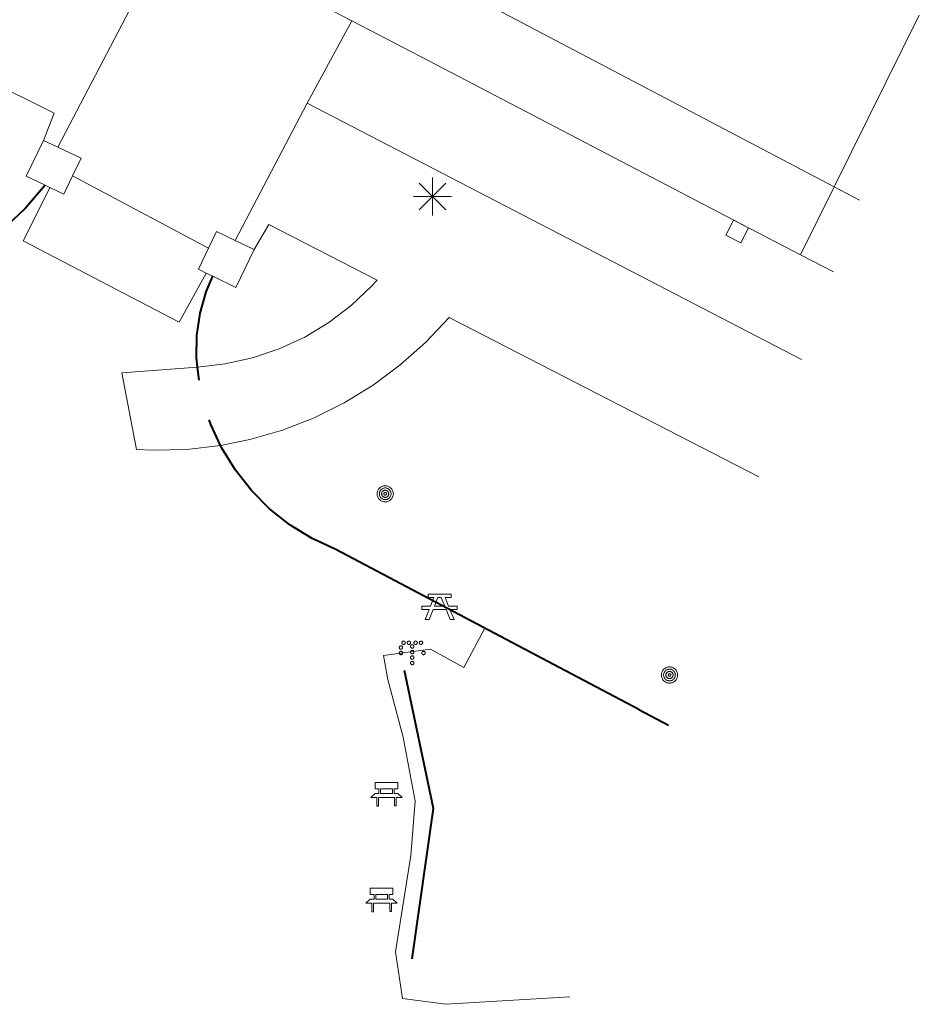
# Model space of a CAD drawing. Header units: metres. Extents: x 135779 to 137489, y 452643 to 455118.
# Tile 437 of 489: x 137357 to 137381, y 454448 to 454474. Entities that reach past the tile are written whole.
import ezdxf

# ---------------------------------------------------------------- set-up
doc = ezdxf.new("R2010")
doc.units = ezdxf.units.M
doc.linetypes.add('DGN_Style_3', pattern=[78.572352, 56.123108, -22.449243])
doc.linetypes.add('DGN_Style_4', pattern=[89.853097, 44.898487, -22.449243, 0.056123, -22.449243])
for name, color, linetype, lineweight in [('KTop_BTD_Groenvoorziening', 62, 'Continuous', 13), ('KTop_PAL_Lichtmast', 40, 'Continuous', 13), ('KTop_PUT_Kolk', 15, 'Continuous', 13), ('KTop_SHD_Hek (l)', 15, 'DGN_Style_4', 40), ('KTop_SHD_Muur', 15, 'Continuous', 13), ('KTop_STM_Bank', 40, 'Continuous', 13), ('KTop_STM_Fontein', 40, 'Continuous', 13), ('KTop_STM_Picknicktafel', 40, 'Continuous', 13), ('KTop_VGO_Boom', 92, 'Continuous', 13), ('KTop_VGO_Haag (l)', 92, 'DGN_Style_3', 40), ('KTop_WGD_Parkeervlak', 251, 'Continuous', 13), ('KTop_WGD_Rijbaan_Lokale weg', 251, 'Continuous', 13), ('KTop_WGD_Rijbaan_Lokale weg_fietsstrook', 40, 'Continuous', 13), ('KTop_WGD_Rijbaan_Lokale weg_toerit', 251, 'Continuous', 13), ('KTop_WGD_Rijbaan_Lokale weg_verkeersdrempel', 40, 'Continuous', 13), ('KTop_WGD_Voetpad', 251, 'Continuous', 13)]:
    doc.layers.add(name, color=color, linetype=linetype, lineweight=lineweight)

# ---------------------------------------------------------------- blocks, each defined once
blk = doc.blocks.new('PAL_Lichtmast')
at = {"layer": 'KTop_PAL_Lichtmast'}
for p, q in [((-0.354, -0.354), (0.354, 0.354)), ((0.354, -0.354), (-0.354, 0.354)), ((0, -0.5), (0, 0.5)), ((-0.5, 0), (0.5, 0))]:
    blk.add_line(p, q, dxfattribs=at)
blk = doc.blocks.new('PUT_Kolk')
at = {"layer": 'KTop_PUT_Kolk', "flags": 128}
blk.add_lwpolyline([(0.225, -0.225), (0.225, 0.225), (-0.225, 0.225), (-0.225, -0.225), (0.225, -0.225)], dxfattribs=at)
blk = doc.blocks.new('STM_Picknicktafel')
at = {"layer": 'KTop_STM_Picknicktafel'}
for p, q in [((-0.303, 0.248), (-0.303, 0.335)), ((-0.303, 0.335), (0, 0.335)), ((0, 0.335), (0.303, 0.335)), ((0.303, 0.335), (0.303, 0.248)), ((-0.468, -0.069), (-0.468, 0.018)), ((-0.468, 0.018), (-0.241, 0.018)), ((-0.148, 0.248), (-0.303, 0.248)), ((-0.241, 0.018), (-0.148, 0.248)), ((-0.137, 0.018), (-0.044, 0.248)), ((0.137, 0.018), (-0.137, 0.018)), ((-0.044, 0.248), (0.044, 0.248)), ((0.044, 0.248), (0.137, 0.018)), ((0.303, 0.248), (0.148, 0.248)), ((0.148, 0.248), (0.241, 0.018)), ((0.241, 0.018), (0.468, 0.018)), ((0.468, 0.018), (0.468, -0.069)), ((-0.276, -0.069), (-0.468, -0.069)), ((-0.384, -0.335), (-0.276, -0.069)), ((-0.172, -0.069), (-0.279, -0.335)), ((0.172, -0.069), (-0.172, -0.069)), ((0.279, -0.335), (0.172, -0.069)), ((0.468, -0.069), (0.276, -0.069)), ((0.276, -0.069), (0.384, -0.335)), ((-0.279, -0.335), (-0.384, -0.335)), ((0.384, -0.335), (0.279, -0.335))]:
    blk.add_line(p, q, dxfattribs=at)
blk = doc.blocks.new('STM_Fontein')
at = {"layer": 'KTop_STM_Fontein'}
for p, q in [((-0.274, 0.303), (-0.275, 0.298)), ((-0.275, 0.298), (-0.275, 0.293)), ((-0.275, 0.293), (-0.275, 0.289)), ((-0.275, 0.289), (-0.274, 0.284)), ((-0.273, 0.307), (-0.274, 0.303)), ((-0.274, 0.284), (-0.273, 0.28)), ((-0.271, 0.312), (-0.273, 0.307)), ((-0.273, 0.28), (-0.271, 0.275)), ((-0.269, 0.316), (-0.271, 0.312)), ((-0.271, 0.275), (-0.269, 0.271)), ((-0.267, 0.32), (-0.269, 0.316)), ((-0.269, 0.271), (-0.267, 0.267)), ((-0.264, 0.324), (-0.267, 0.32)), ((-0.267, 0.267), (-0.264, 0.263)), ((-0.26, 0.327), (-0.264, 0.324)), ((-0.264, 0.263), (-0.26, 0.26)), ((-0.257, 0.33), (-0.26, 0.327)), ((-0.253, 0.333), (-0.257, 0.33)), ((-0.249, 0.335), (-0.253, 0.333)), ((-0.244, 0.336), (-0.249, 0.335)), ((-0.24, 0.338), (-0.244, 0.336)), ((-0.235, 0.338), (-0.24, 0.338)), ((-0.23, 0.339), (-0.235, 0.338)), ((-0.225, 0.338), (-0.23, 0.339)), ((-0.221, 0.338), (-0.225, 0.338)), ((-0.216, 0.336), (-0.221, 0.338)), ((-0.212, 0.335), (-0.216, 0.336)), ((-0.208, 0.333), (-0.212, 0.335)), ((-0.204, 0.33), (-0.208, 0.333)), ((-0.2, 0.327), (-0.204, 0.33)), ((-0.197, 0.324), (-0.2, 0.327)), ((-0.2, 0.26), (-0.197, 0.263)), ((-0.194, 0.32), (-0.197, 0.324)), ((-0.197, 0.263), (-0.194, 0.267)), ((-0.191, 0.316), (-0.194, 0.32)), ((-0.194, 0.267), (-0.191, 0.271)), ((-0.189, 0.312), (-0.191, 0.316)), ((-0.191, 0.271), (-0.189, 0.275)), ((-0.187, 0.307), (-0.189, 0.312)), ((-0.189, 0.275), (-0.187, 0.28)), ((-0.186, 0.303), (-0.187, 0.307)), ((-0.187, 0.28), (-0.186, 0.284)), ((-0.185, 0.298), (-0.186, 0.303)), ((-0.186, 0.284), (-0.185, 0.289)), ((-0.185, 0.293), (-0.185, 0.298)), ((-0.185, 0.289), (-0.185, 0.293)), ((-0.132, 0.297), (-0.133, 0.292)), ((-0.133, 0.292), (-0.132, 0.288)), ((-0.131, 0.306), (-0.132, 0.302)), ((-0.132, 0.302), (-0.132, 0.297)), ((-0.132, 0.288), (-0.132, 0.283)), ((-0.132, 0.283), (-0.131, 0.278)), ((-0.129, 0.311), (-0.131, 0.306)), ((-0.131, 0.278), (-0.129, 0.274)), ((-0.127, 0.315), (-0.129, 0.311)), ((-0.129, 0.274), (-0.127, 0.27)), ((-0.124, 0.319), (-0.127, 0.315)), ((-0.127, 0.27), (-0.124, 0.266)), ((-0.121, 0.323), (-0.124, 0.319)), ((-0.124, 0.266), (-0.121, 0.262)), ((-0.118, 0.326), (-0.121, 0.323)), ((-0.121, 0.262), (-0.118, 0.259)), ((-0.114, 0.329), (-0.118, 0.326)), ((-0.11, 0.331), (-0.114, 0.329)), ((-0.106, 0.333), (-0.11, 0.331)), ((-0.102, 0.335), (-0.106, 0.333)), ((-0.097, 0.336), (-0.102, 0.335)), ((-0.092, 0.337), (-0.097, 0.336)), ((-0.088, 0.337), (-0.092, 0.337)), ((-0.083, 0.337), (-0.088, 0.337)), ((-0.078, 0.336), (-0.083, 0.337)), ((-0.074, 0.335), (-0.078, 0.336)), ((-0.069, 0.333), (-0.074, 0.335)), ((-0.065, 0.331), (-0.069, 0.333)), ((-0.061, 0.329), (-0.065, 0.331)), ((-0.057, 0.326), (-0.061, 0.329)), ((-0.054, 0.323), (-0.057, 0.326)), ((-0.057, 0.259), (-0.054, 0.262)), ((-0.051, 0.319), (-0.054, 0.323)), ((-0.054, 0.262), (-0.051, 0.266)), ((-0.049, 0.315), (-0.051, 0.319)), ((-0.051, 0.266), (-0.049, 0.27)), ((-0.046, 0.311), (-0.049, 0.315)), ((-0.049, 0.27), (-0.046, 0.274)), ((-0.045, 0.306), (-0.046, 0.311)), ((-0.046, 0.274), (-0.045, 0.278)), ((-0.044, 0.302), (-0.045, 0.306)), ((-0.045, 0.278), (-0.044, 0.283)), ((-0.043, 0.297), (-0.044, 0.302)), ((-0.044, 0.283), (-0.043, 0.288)), ((-0.042, 0.292), (-0.043, 0.297)), ((-0.043, 0.288), (-0.042, 0.292)), ((0.046, 0.302), (0.045, 0.297)), ((0.045, 0.297), (0.045, 0.292)), ((0.045, 0.292), (0.045, 0.288)), ((0.045, 0.288), (0.046, 0.283)), ((0.047, 0.306), (0.046, 0.302)), ((0.046, 0.283), (0.047, 0.278)), ((0.048, 0.311), (0.047, 0.306)), ((0.047, 0.278), (0.048, 0.274)), ((0.051, 0.315), (0.048, 0.311)), ((0.048, 0.274), (0.051, 0.27)), ((0.053, 0.319), (0.051, 0.315)), ((0.051, 0.27), (0.053, 0.266)), ((0.056, 0.323), (0.053, 0.319)), ((0.053, 0.266), (0.056, 0.262)), ((0.059, 0.326), (0.056, 0.323)), ((0.056, 0.262), (0.059, 0.259)), ((0.063, 0.329), (0.059, 0.326)), ((0.067, 0.331), (0.063, 0.329)), ((0.071, 0.333), (0.067, 0.331)), ((0.076, 0.335), (0.071, 0.333)), ((0.08, 0.336), (0.076, 0.335)), ((0.085, 0.337), (0.08, 0.336)), ((0.09, 0.337), (0.085, 0.337)), ((0.094, 0.337), (0.09, 0.337)), ((0.099, 0.336), (0.094, 0.337)), ((0.104, 0.335), (0.099, 0.336)), ((0.108, 0.333), (0.104, 0.335)), ((0.112, 0.331), (0.108, 0.333)), ((0.116, 0.329), (0.112, 0.331)), ((0.12, 0.326), (0.116, 0.329)), ((0.123, 0.323), (0.12, 0.326)), ((0.12, 0.259), (0.123, 0.262)), ((0.126, 0.319), (0.123, 0.323)), ((0.123, 0.262), (0.126, 0.266)), ((0.129, 0.315), (0.126, 0.319)), ((0.126, 0.266), (0.129, 0.27)), ((0.131, 0.311), (0.129, 0.315)), ((0.129, 0.27), (0.131, 0.274)), ((0.133, 0.306), (0.131, 0.311)), ((0.131, 0.274), (0.133, 0.278)), ((0.134, 0.302), (0.133, 0.306)), ((0.133, 0.278), (0.134, 0.283)), ((0.134, 0.297), (0.134, 0.302)), ((0.135, 0.292), (0.134, 0.297)), ((0.134, 0.288), (0.135, 0.292)), ((0.134, 0.283), (0.134, 0.288)), ((0.188, 0.303), (0.187, 0.298)), ((0.187, 0.298), (0.187, 0.293)), ((0.187, 0.293), (0.187, 0.289)), ((0.187, 0.289), (0.188, 0.284)), ((0.189, 0.307), (0.188, 0.303)), ((0.188, 0.284), (0.189, 0.28)), ((0.191, 0.312), (0.189, 0.307)), ((0.189, 0.28), (0.191, 0.275)), ((0.193, 0.316), (0.191, 0.312)), ((0.191, 0.275), (0.193, 0.271)), ((0.196, 0.32), (0.193, 0.316)), ((0.193, 0.271), (0.196, 0.267)), ((0.198, 0.324), (0.196, 0.32)), ((0.196, 0.267), (0.198, 0.263)), ((0.202, 0.327), (0.198, 0.324)), ((0.198, 0.263), (0.202, 0.26)), ((0.206, 0.33), (0.202, 0.327)), ((0.209, 0.333), (0.206, 0.33)), ((0.214, 0.335), (0.209, 0.333)), ((0.218, 0.336), (0.214, 0.335)), ((0.223, 0.338), (0.218, 0.336)), ((0.227, 0.338), (0.223, 0.338)), ((0.232, 0.339), (0.227, 0.338)), ((0.237, 0.338), (0.232, 0.339)), ((0.241, 0.338), (0.237, 0.338)), ((0.246, 0.336), (0.241, 0.338)), ((0.251, 0.335), (0.246, 0.336)), ((0.255, 0.333), (0.251, 0.335)), ((0.259, 0.33), (0.255, 0.333)), ((0.262, 0.327), (0.259, 0.33)), ((0.266, 0.324), (0.262, 0.327)), ((0.262, 0.26), (0.266, 0.263)), ((0.269, 0.32), (0.266, 0.324)), ((0.266, 0.263), (0.269, 0.267)), ((0.271, 0.316), (0.269, 0.32)), ((0.269, 0.267), (0.271, 0.271)), ((0.273, 0.312), (0.271, 0.316)), ((0.271, 0.271), (0.273, 0.275)), ((0.275, 0.307), (0.273, 0.312)), ((0.273, 0.275), (0.275, 0.28)), ((0.276, 0.303), (0.275, 0.307)), ((0.275, 0.28), (0.276, 0.284)), ((0.277, 0.298), (0.276, 0.303)), ((0.276, 0.284), (0.277, 0.289)), ((0.277, 0.293), (0.277, 0.298)), ((0.277, 0.289), (0.277, 0.293)), ((-0.344, 0.176), (-0.345, 0.171)), ((-0.345, 0.171), (-0.345, 0.166)), ((-0.345, 0.166), (-0.345, 0.162)), ((-0.345, 0.162), (-0.344, 0.157)), ((-0.343, 0.18), (-0.344, 0.176)), ((-0.344, 0.157), (-0.343, 0.152)), ((-0.341, 0.185), (-0.343, 0.18)), ((-0.343, 0.152), (-0.341, 0.148)), ((-0.342, 0.027), (-0.343, 0.022)), ((-0.343, 0.022), (-0.342, 0.018)), ((-0.34, 0.036), (-0.342, 0.032)), ((-0.342, 0.032), (-0.342, 0.027)), ((-0.342, 0.018), (-0.342, 0.013)), ((-0.342, 0.013), (-0.34, 0.008)), ((-0.339, 0.189), (-0.341, 0.185)), ((-0.341, 0.148), (-0.339, 0.144)), ((-0.339, 0.041), (-0.34, 0.036)), ((-0.34, 0.008), (-0.339, 0.004)), ((-0.337, 0.193), (-0.339, 0.189)), ((-0.339, 0.144), (-0.337, 0.14)), ((-0.337, 0.045), (-0.339, 0.041)), ((-0.339, 0.004), (-0.337, 0)), ((-0.334, 0.197), (-0.337, 0.193)), ((-0.337, 0.14), (-0.334, 0.136)), ((-0.334, 0.049), (-0.337, 0.045)), ((-0.33, 0.2), (-0.334, 0.197)), ((-0.334, 0.136), (-0.33, 0.133)), ((-0.331, 0.053), (-0.334, 0.049)), ((-0.328, 0.056), (-0.331, 0.053)), ((-0.327, 0.203), (-0.33, 0.2)), ((-0.33, 0.133), (-0.327, 0.13)), ((-0.324, 0.059), (-0.328, 0.056)), ((-0.323, 0.205), (-0.327, 0.203)), ((-0.327, 0.13), (-0.323, 0.127)), ((-0.32, 0.061), (-0.324, 0.059)), ((-0.319, 0.207), (-0.323, 0.205)), ((-0.323, 0.127), (-0.319, 0.125)), ((-0.316, 0.063), (-0.32, 0.061)), ((-0.314, 0.209), (-0.319, 0.207)), ((-0.319, 0.125), (-0.314, 0.123)), ((-0.311, 0.065), (-0.316, 0.063)), ((-0.31, 0.21), (-0.314, 0.209)), ((-0.314, 0.123), (-0.31, 0.122)), ((-0.307, 0.066), (-0.311, 0.065)), ((-0.305, 0.211), (-0.31, 0.21)), ((-0.31, 0.122), (-0.305, 0.121)), ((-0.302, 0.067), (-0.307, 0.066)), ((-0.3, 0.211), (-0.305, 0.211)), ((-0.305, 0.121), (-0.3, 0.121)), ((-0.298, 0.067), (-0.302, 0.067)), ((-0.296, 0.211), (-0.3, 0.211)), ((-0.3, 0.121), (-0.296, 0.121)), ((-0.293, 0.067), (-0.298, 0.067)), ((-0.291, 0.21), (-0.296, 0.211)), ((-0.296, 0.121), (-0.291, 0.122)), ((-0.288, 0.066), (-0.293, 0.067)), ((-0.286, 0.209), (-0.291, 0.21)), ((-0.291, 0.122), (-0.286, 0.123)), ((-0.284, 0.065), (-0.288, 0.066)), ((-0.282, 0.207), (-0.286, 0.209)), ((-0.286, 0.123), (-0.282, 0.125)), ((-0.279, 0.063), (-0.284, 0.065)), ((-0.278, 0.205), (-0.282, 0.207)), ((-0.282, 0.125), (-0.277, 0.127)), ((-0.275, 0.061), (-0.279, 0.063)), ((-0.274, 0.203), (-0.278, 0.205)), ((-0.277, 0.127), (-0.274, 0.13)), ((-0.271, 0.059), (-0.275, 0.061)), ((-0.27, 0.2), (-0.274, 0.203)), ((-0.274, 0.13), (-0.27, 0.133)), ((-0.267, 0.056), (-0.271, 0.059)), ((-0.267, 0.197), (-0.27, 0.2)), ((-0.27, 0.133), (-0.267, 0.136)), ((-0.264, 0.193), (-0.267, 0.197)), ((-0.267, 0.136), (-0.264, 0.14)), ((-0.264, 0.053), (-0.267, 0.056)), ((-0.261, 0.189), (-0.264, 0.193)), ((-0.264, 0.14), (-0.261, 0.144)), ((-0.261, 0.049), (-0.264, 0.053)), ((-0.259, 0.185), (-0.261, 0.189)), ((-0.261, 0.144), (-0.259, 0.148)), ((-0.258, 0.045), (-0.261, 0.049)), ((-0.26, 0.26), (-0.257, 0.257)), ((-0.257, 0.18), (-0.259, 0.185)), ((-0.259, 0.148), (-0.257, 0.152)), ((-0.256, 0.041), (-0.258, 0.045)), ((-0.258, 0), (-0.256, 0.004)), ((-0.257, 0.257), (-0.253, 0.254)), ((-0.256, 0.176), (-0.257, 0.18)), ((-0.257, 0.152), (-0.256, 0.157)), ((-0.255, 0.171), (-0.256, 0.176)), ((-0.256, 0.157), (-0.255, 0.162)), ((-0.255, 0.036), (-0.256, 0.041)), ((-0.256, 0.004), (-0.255, 0.008)), ((-0.255, 0.166), (-0.255, 0.171)), ((-0.255, 0.162), (-0.255, 0.166)), ((-0.254, 0.032), (-0.255, 0.036)), ((-0.255, 0.008), (-0.254, 0.013)), ((-0.253, 0.027), (-0.254, 0.032)), ((-0.254, 0.013), (-0.253, 0.018)), ((-0.253, 0.254), (-0.249, 0.252)), ((-0.252, 0.022), (-0.253, 0.027)), ((-0.253, 0.018), (-0.252, 0.022)), ((-0.249, 0.252), (-0.244, 0.251)), ((-0.244, 0.251), (-0.24, 0.249)), ((-0.24, 0.249), (-0.235, 0.249)), ((-0.235, 0.249), (-0.23, 0.248)), ((-0.23, 0.248), (-0.225, 0.249)), ((-0.225, 0.249), (-0.221, 0.249)), ((-0.221, 0.249), (-0.216, 0.251)), ((-0.216, 0.251), (-0.212, 0.252)), ((-0.212, 0.252), (-0.207, 0.254)), ((-0.207, 0.254), (-0.204, 0.257)), ((-0.204, 0.257), (-0.2, 0.26)), ((-0.118, 0.259), (-0.114, 0.256)), ((-0.114, 0.256), (-0.11, 0.253)), ((-0.11, 0.253), (-0.106, 0.251)), ((-0.106, 0.251), (-0.102, 0.249)), ((-0.102, 0.249), (-0.097, 0.248)), ((-0.097, 0.248), (-0.092, 0.247)), ((-0.092, 0.247), (-0.088, 0.247)), ((-0.088, 0.247), (-0.083, 0.247)), ((-0.083, 0.247), (-0.078, 0.248)), ((-0.078, 0.248), (-0.074, 0.249)), ((-0.074, 0.249), (-0.069, 0.251)), ((-0.069, 0.251), (-0.065, 0.253)), ((-0.065, 0.253), (-0.061, 0.256)), ((-0.061, 0.256), (-0.057, 0.259)), ((-0.043, 0.203), (-0.044, 0.198)), ((-0.044, 0.198), (-0.044, 0.194)), ((-0.044, 0.194), (-0.044, 0.189)), ((-0.044, 0.189), (-0.043, 0.184)), ((-0.043, 0.057), (-0.044, 0.053)), ((-0.044, 0.053), (-0.044, 0.048)), ((-0.044, 0.048), (-0.044, 0.043)), ((-0.044, 0.043), (-0.043, 0.039)), ((-0.042, 0.208), (-0.043, 0.203)), ((-0.043, 0.184), (-0.042, 0.18)), ((-0.042, 0.062), (-0.043, 0.057)), ((-0.043, 0.039), (-0.042, 0.034)), ((-0.04, 0.212), (-0.042, 0.208)), ((-0.042, 0.18), (-0.04, 0.175)), ((-0.04, 0.066), (-0.042, 0.062)), ((-0.042, 0.034), (-0.04, 0.03)), ((-0.038, 0.216), (-0.04, 0.212)), ((-0.04, 0.175), (-0.038, 0.171)), ((-0.038, 0.07), (-0.04, 0.066)), ((-0.04, 0.03), (-0.038, 0.025)), ((-0.035, 0.22), (-0.038, 0.216)), ((-0.038, 0.171), (-0.035, 0.167)), ((-0.035, 0.074), (-0.038, 0.07)), ((-0.038, 0.025), (-0.035, 0.021)), ((-0.033, 0.224), (-0.035, 0.22)), ((-0.035, 0.167), (-0.033, 0.164)), ((-0.033, 0.078), (-0.035, 0.074)), ((-0.035, 0.021), (-0.033, 0.018)), ((-0.029, 0.227), (-0.033, 0.224)), ((-0.033, 0.164), (-0.029, 0.16)), ((-0.029, 0.082), (-0.033, 0.078)), ((-0.033, 0.018), (-0.029, 0.014)), ((-0.025, 0.23), (-0.029, 0.227)), ((-0.029, 0.16), (-0.025, 0.157)), ((-0.025, 0.084), (-0.029, 0.082)), ((-0.029, 0.014), (-0.025, 0.011)), ((-0.022, 0.233), (-0.025, 0.23)), ((-0.025, 0.157), (-0.021, 0.155)), ((-0.022, 0.087), (-0.025, 0.084)), ((-0.025, 0.011), (-0.021, 0.009)), ((-0.017, 0.235), (-0.022, 0.233)), ((-0.017, 0.089), (-0.022, 0.087)), ((-0.021, 0.155), (-0.017, 0.153)), ((-0.021, 0.009), (-0.017, 0.007)), ((-0.013, 0.237), (-0.017, 0.235)), ((-0.017, 0.153), (-0.013, 0.151)), ((-0.013, 0.091), (-0.017, 0.089)), ((-0.017, 0.007), (-0.013, 0.005)), ((-0.008, 0.238), (-0.013, 0.237)), ((-0.013, 0.151), (-0.008, 0.15)), ((-0.008, 0.092), (-0.013, 0.091)), ((-0.013, 0.005), (-0.008, 0.004)), ((-0.004, 0.239), (-0.008, 0.238)), ((-0.008, 0.15), (-0.004, 0.149)), ((-0.004, 0.093), (-0.008, 0.092)), ((-0.008, 0.004), (-0.004, 0.003)), ((0.001, 0.239), (-0.004, 0.239)), ((-0.004, 0.149), (0.001, 0.149)), ((0.001, 0.093), (-0.004, 0.093)), ((-0.004, 0.003), (0.001, 0.003)), ((0.006, 0.239), (0.001, 0.239)), ((0.001, 0.149), (0.006, 0.149)), ((0.006, 0.093), (0.001, 0.093)), ((0.001, 0.003), (0.006, 0.003)), ((0.01, 0.238), (0.006, 0.239)), ((0.006, 0.149), (0.01, 0.15)), ((0.01, 0.092), (0.006, 0.093)), ((0.006, 0.003), (0.01, 0.004)), ((0.015, 0.237), (0.01, 0.238)), ((0.01, 0.15), (0.015, 0.151)), ((0.015, 0.091), (0.01, 0.092)), ((0.01, 0.004), (0.015, 0.005)), ((0.019, 0.235), (0.015, 0.237)), ((0.015, 0.151), (0.019, 0.153)), ((0.019, 0.089), (0.015, 0.091)), ((0.015, 0.005), (0.019, 0.007)), ((0.023, 0.233), (0.019, 0.235)), ((0.019, 0.153), (0.024, 0.155)), ((0.023, 0.087), (0.019, 0.089)), ((0.019, 0.007), (0.024, 0.009)), ((0.027, 0.23), (0.023, 0.233)), ((0.027, 0.084), (0.023, 0.087)), ((0.024, 0.155), (0.027, 0.157)), ((0.024, 0.009), (0.027, 0.011)), ((0.031, 0.227), (0.027, 0.23)), ((0.027, 0.157), (0.031, 0.16)), ((0.031, 0.082), (0.027, 0.084)), ((0.027, 0.011), (0.031, 0.014)), ((0.035, 0.224), (0.031, 0.227)), ((0.031, 0.16), (0.035, 0.164)), ((0.035, 0.078), (0.031, 0.082)), ((0.031, 0.014), (0.035, 0.018)), ((0.037, 0.22), (0.035, 0.224)), ((0.035, 0.164), (0.037, 0.167)), ((0.037, 0.074), (0.035, 0.078)), ((0.035, 0.018), (0.037, 0.021)), ((0.04, 0.217), (0.037, 0.22)), ((0.037, 0.167), (0.04, 0.171)), ((0.04, 0.071), (0.037, 0.074)), ((0.037, 0.021), (0.04, 0.025)), ((0.042, 0.212), (0.04, 0.217)), ((0.04, 0.171), (0.042, 0.175)), ((0.042, 0.066), (0.04, 0.071)), ((0.04, 0.025), (0.042, 0.03)), ((0.044, 0.208), (0.042, 0.212)), ((0.042, 0.175), (0.044, 0.18)), ((0.044, 0.062), (0.042, 0.066)), ((0.042, 0.03), (0.044, 0.034)), ((0.045, 0.203), (0.044, 0.208)), ((0.044, 0.18), (0.045, 0.184)), ((0.045, 0.057), (0.044, 0.062)), ((0.044, 0.034), (0.045, 0.039)), ((0.046, 0.198), (0.045, 0.203)), ((0.045, 0.184), (0.046, 0.189)), ((0.046, 0.053), (0.045, 0.057)), ((0.045, 0.039), (0.046, 0.043)), ((0.046, 0.194), (0.046, 0.198)), ((0.046, 0.189), (0.046, 0.194)), ((0.046, 0.048), (0.046, 0.053)), ((0.046, 0.043), (0.046, 0.048)), ((0.059, 0.259), (0.063, 0.256)), ((0.063, 0.256), (0.067, 0.253)), ((0.067, 0.253), (0.071, 0.251)), ((0.071, 0.251), (0.076, 0.249)), ((0.076, 0.249), (0.08, 0.248)), ((0.08, 0.248), (0.085, 0.247)), ((0.085, 0.247), (0.09, 0.247)), ((0.09, 0.247), (0.094, 0.247)), ((0.094, 0.247), (0.099, 0.248)), ((0.099, 0.248), (0.104, 0.249)), ((0.104, 0.249), (0.108, 0.251)), ((0.108, 0.251), (0.112, 0.253)), ((0.112, 0.253), (0.116, 0.256)), ((0.116, 0.256), (0.12, 0.259)), ((0.202, 0.26), (0.206, 0.257)), ((0.206, 0.257), (0.21, 0.254)), ((0.21, 0.254), (0.214, 0.252)), ((0.214, 0.252), (0.218, 0.251)), ((0.218, 0.251), (0.223, 0.249)), ((0.223, 0.249), (0.227, 0.249)), ((0.227, 0.249), (0.232, 0.248)), ((0.232, 0.248), (0.237, 0.249)), ((0.237, 0.249), (0.241, 0.249)), ((0.241, 0.249), (0.246, 0.251)), ((0.246, 0.251), (0.251, 0.252)), ((0.251, 0.252), (0.255, 0.254)), ((0.255, 0.254), (0.259, 0.257)), ((0.257, 0.036), (0.255, 0.032)), ((0.255, 0.032), (0.255, 0.027)), ((0.255, 0.027), (0.255, 0.022)), ((0.255, 0.022), (0.255, 0.018)), ((0.255, 0.018), (0.255, 0.013)), ((0.255, 0.013), (0.257, 0.008)), ((0.258, 0.041), (0.257, 0.036)), ((0.257, 0.008), (0.258, 0.004)), ((0.26, 0.045), (0.258, 0.041)), ((0.258, 0.004), (0.26, 0)), ((0.259, 0.257), (0.262, 0.26)), ((0.263, 0.049), (0.26, 0.045)), ((0.266, 0.053), (0.263, 0.049)), ((0.269, 0.056), (0.266, 0.053)), ((0.273, 0.059), (0.269, 0.056)), ((0.277, 0.061), (0.273, 0.059)), ((0.281, 0.063), (0.277, 0.061)), ((0.286, 0.065), (0.281, 0.063)), ((0.29, 0.066), (0.286, 0.065)), ((0.295, 0.067), (0.29, 0.066)), ((0.299, 0.067), (0.295, 0.067)), ((0.304, 0.067), (0.299, 0.067)), ((0.309, 0.066), (0.304, 0.067)), ((0.313, 0.065), (0.309, 0.066)), ((0.318, 0.063), (0.313, 0.065)), ((0.322, 0.061), (0.318, 0.063)), ((0.326, 0.059), (0.322, 0.061)), ((0.33, 0.056), (0.326, 0.059)), ((0.333, 0.053), (0.33, 0.056)), ((0.336, 0.049), (0.333, 0.053)), ((0.339, 0.045), (0.336, 0.049)), ((0.341, 0.041), (0.339, 0.045)), ((0.339, 0), (0.341, 0.004)), ((0.342, 0.036), (0.341, 0.041)), ((0.341, 0.004), (0.342, 0.008)), ((0.344, 0.032), (0.342, 0.036)), ((0.342, 0.008), (0.344, 0.013)), ((0.344, 0.027), (0.344, 0.032)), ((0.345, 0.022), (0.344, 0.027)), ((0.344, 0.018), (0.345, 0.022)), ((0.344, 0.013), (0.344, 0.018)), ((-0.337, 0), (-0.334, -0.004)), ((-0.334, -0.004), (-0.331, -0.008)), ((-0.331, -0.008), (-0.328, -0.011)), ((-0.328, -0.011), (-0.324, -0.014)), ((-0.324, -0.014), (-0.32, -0.017)), ((-0.32, -0.017), (-0.316, -0.019)), ((-0.316, -0.019), (-0.311, -0.021)), ((-0.311, -0.021), (-0.307, -0.022)), ((-0.307, -0.022), (-0.302, -0.023)), ((-0.302, -0.023), (-0.297, -0.023)), ((-0.297, -0.023), (-0.293, -0.023)), ((-0.293, -0.023), (-0.288, -0.022)), ((-0.288, -0.022), (-0.284, -0.021)), ((-0.284, -0.021), (-0.279, -0.019)), ((-0.279, -0.019), (-0.275, -0.017)), ((-0.275, -0.017), (-0.271, -0.014)), ((-0.271, -0.014), (-0.267, -0.011)), ((-0.267, -0.011), (-0.264, -0.008)), ((-0.264, -0.008), (-0.261, -0.004)), ((-0.261, -0.004), (-0.258, 0)), ((-0.043, -0.089), (-0.044, -0.093)), ((-0.044, -0.093), (-0.044, -0.098)), ((-0.044, -0.098), (-0.044, -0.103)), ((-0.044, -0.103), (-0.043, -0.107)), ((-0.043, -0.234), (-0.044, -0.239)), ((-0.044, -0.239), (-0.044, -0.244)), ((-0.044, -0.244), (-0.044, -0.248)), ((-0.044, -0.248), (-0.043, -0.253)), ((-0.042, -0.084), (-0.043, -0.089)), ((-0.043, -0.107), (-0.042, -0.112)), ((-0.042, -0.23), (-0.043, -0.234)), ((-0.043, -0.253), (-0.042, -0.258)), ((-0.04, -0.08), (-0.042, -0.084)), ((-0.042, -0.112), (-0.04, -0.116)), ((-0.04, -0.225), (-0.042, -0.23)), ((-0.042, -0.258), (-0.04, -0.262)), ((-0.038, -0.075), (-0.04, -0.08)), ((-0.04, -0.116), (-0.038, -0.121)), ((-0.038, -0.221), (-0.04, -0.225)), ((-0.035, -0.071), (-0.038, -0.075)), ((-0.038, -0.121), (-0.035, -0.124)), ((-0.035, -0.217), (-0.038, -0.221)), ((-0.033, -0.068), (-0.035, -0.071)), ((-0.035, -0.124), (-0.033, -0.128)), ((-0.033, -0.214), (-0.035, -0.217)), ((-0.029, -0.064), (-0.033, -0.068)), ((-0.033, -0.128), (-0.029, -0.132)), ((-0.029, -0.21), (-0.033, -0.214)), ((-0.025, -0.061), (-0.029, -0.064)), ((-0.029, -0.132), (-0.025, -0.134)), ((-0.025, -0.207), (-0.029, -0.21)), ((-0.022, -0.059), (-0.025, -0.061)), ((-0.025, -0.134), (-0.021, -0.137)), ((-0.022, -0.205), (-0.025, -0.207)), ((-0.017, -0.057), (-0.022, -0.059)), ((-0.017, -0.203), (-0.022, -0.205)), ((-0.021, -0.137), (-0.017, -0.139)), ((-0.013, -0.055), (-0.017, -0.057)), ((-0.017, -0.139), (-0.013, -0.141)), ((-0.013, -0.201), (-0.017, -0.203)), ((-0.008, -0.054), (-0.013, -0.055)), ((-0.013, -0.141), (-0.008, -0.142)), ((-0.008, -0.2), (-0.013, -0.201)), ((-0.004, -0.053), (-0.008, -0.054)), ((-0.008, -0.142), (-0.004, -0.143)), ((-0.004, -0.199), (-0.008, -0.2)), ((0.001, -0.053), (-0.004, -0.053)), ((-0.004, -0.143), (0.001, -0.143)), ((0.001, -0.199), (-0.004, -0.199)), ((0.006, -0.053), (0.001, -0.053)), ((0.001, -0.143), (0.006, -0.143)), ((0.006, -0.199), (0.001, -0.199)), ((0.01, -0.054), (0.006, -0.053)), ((0.006, -0.143), (0.01, -0.142)), ((0.01, -0.2), (0.006, -0.199)), ((0.015, -0.055), (0.01, -0.054)), ((0.01, -0.142), (0.015, -0.141)), ((0.015, -0.201), (0.01, -0.2)), ((0.019, -0.057), (0.015, -0.055)), ((0.015, -0.141), (0.019, -0.139)), ((0.019, -0.203), (0.015, -0.201)), ((0.023, -0.059), (0.019, -0.057)), ((0.019, -0.139), (0.024, -0.137)), ((0.023, -0.205), (0.019, -0.203)), ((0.027, -0.061), (0.023, -0.059)), ((0.027, -0.207), (0.023, -0.205)), ((0.024, -0.137), (0.027, -0.134)), ((0.031, -0.064), (0.027, -0.061)), ((0.027, -0.134), (0.031, -0.132)), ((0.031, -0.21), (0.027, -0.207)), ((0.035, -0.068), (0.031, -0.064)), ((0.031, -0.132), (0.035, -0.128)), ((0.035, -0.214), (0.031, -0.21)), ((0.037, -0.071), (0.035, -0.068)), ((0.035, -0.128), (0.037, -0.124)), ((0.037, -0.217), (0.035, -0.214)), ((0.04, -0.075), (0.037, -0.071)), ((0.037, -0.124), (0.04, -0.12)), ((0.04, -0.221), (0.037, -0.217)), ((0.042, -0.08), (0.04, -0.075)), ((0.04, -0.12), (0.042, -0.116)), ((0.042, -0.225), (0.04, -0.221)), ((0.044, -0.084), (0.042, -0.08)), ((0.042, -0.116), (0.044, -0.112)), ((0.044, -0.23), (0.042, -0.225)), ((0.042, -0.262), (0.044, -0.258)), ((0.045, -0.089), (0.044, -0.084)), ((0.044, -0.112), (0.045, -0.107)), ((0.045, -0.234), (0.044, -0.23)), ((0.044, -0.258), (0.045, -0.253)), ((0.046, -0.093), (0.045, -0.089)), ((0.045, -0.107), (0.046, -0.103)), ((0.046, -0.239), (0.045, -0.234)), ((0.045, -0.253), (0.046, -0.248)), ((0.046, -0.098), (0.046, -0.093)), ((0.046, -0.103), (0.046, -0.098)), ((0.046, -0.244), (0.046, -0.239)), ((0.046, -0.248), (0.046, -0.244)), ((0.26, 0), (0.263, -0.004)), ((0.263, -0.004), (0.266, -0.008)), ((0.266, -0.008), (0.269, -0.011)), ((0.269, -0.011), (0.273, -0.014)), ((0.273, -0.014), (0.277, -0.017)), ((0.277, -0.017), (0.281, -0.019)), ((0.281, -0.019), (0.286, -0.021)), ((0.286, -0.021), (0.29, -0.022)), ((0.29, -0.022), (0.295, -0.023)), ((0.295, -0.023), (0.3, -0.023)), ((0.3, -0.023), (0.304, -0.023)), ((0.304, -0.023), (0.309, -0.022)), ((0.309, -0.022), (0.313, -0.021)), ((0.313, -0.021), (0.318, -0.019)), ((0.318, -0.019), (0.322, -0.017)), ((0.322, -0.017), (0.326, -0.014)), ((0.326, -0.014), (0.33, -0.011)), ((0.33, -0.011), (0.333, -0.008)), ((0.333, -0.008), (0.336, -0.004)), ((0.336, -0.004), (0.339, 0)), ((-0.04, -0.262), (-0.038, -0.267)), ((-0.038, -0.267), (-0.035, -0.27)), ((-0.035, -0.27), (-0.033, -0.274)), ((-0.033, -0.274), (-0.029, -0.277)), ((-0.029, -0.277), (-0.025, -0.28)), ((-0.025, -0.28), (-0.021, -0.283)), ((-0.021, -0.283), (-0.017, -0.285)), ((-0.017, -0.285), (-0.013, -0.287)), ((-0.013, -0.287), (-0.008, -0.288)), ((-0.008, -0.288), (-0.004, -0.289)), ((-0.004, -0.289), (0.001, -0.289)), ((0.001, -0.289), (0.006, -0.289)), ((0.006, -0.289), (0.01, -0.288)), ((0.01, -0.288), (0.015, -0.287)), ((0.015, -0.287), (0.019, -0.285)), ((0.019, -0.285), (0.024, -0.283)), ((0.024, -0.283), (0.027, -0.28)), ((0.027, -0.28), (0.031, -0.277)), ((0.031, -0.277), (0.035, -0.274)), ((0.035, -0.274), (0.037, -0.27)), ((0.037, -0.27), (0.04, -0.266)), ((0.04, -0.266), (0.042, -0.262))]:
    blk.add_line(p, q, dxfattribs=at)
blk = doc.blocks.new('STM_Bank')
at = {"layer": 'KTop_STM_Bank'}
for p, q in [((-0.298, 0.314), (0.298, 0.314)), ((-0.298, 0.143), (-0.298, 0.314)), ((0.298, 0.314), (0.298, 0.143)), ((-0.416, -0.089), (-0.298, 0.019)), ((-0.2, 0.143), (-0.298, 0.143)), ((-0.298, 0.019), (-0.2, 0.019)), ((-0.2, 0.019), (-0.2, 0.143)), ((0.157, 0.143), (-0.154, 0.143)), ((-0.154, 0.143), (-0.154, 0.019)), ((-0.154, 0.019), (0.157, 0.019)), ((0.157, 0.019), (0.157, 0.143)), ((0.298, 0.143), (0.203, 0.143)), ((0.203, 0.143), (0.203, 0.019)), ((0.203, 0.019), (0.298, 0.019)), ((0.298, 0.019), (0.416, -0.089)), ((-0.259, -0.089), (-0.416, -0.089)), ((-0.259, -0.315), (-0.259, -0.089)), ((0.216, -0.089), (-0.213, -0.089)), ((-0.213, -0.089), (-0.213, -0.315)), ((0.216, -0.305), (0.216, -0.089)), ((0.416, -0.089), (0.259, -0.089)), ((0.259, -0.089), (0.259, -0.305)), ((-0.213, -0.315), (-0.259, -0.315)), ((0.259, -0.305), (0.216, -0.305))]:
    blk.add_line(p, q, dxfattribs=at)
blk = doc.blocks.new('VGO_Boom')
at = {"layer": 'KTop_VGO_Boom', "flags": 128}
for points in [[(0.215, 0), (0.214, 0.022), (0.21, 0.045), (0.204, 0.066), (0.196, 0.087), (0.186, 0.108), (0.174, 0.126), (0.16, 0.144), (0.144, 0.16), (0.126, 0.174), (0.107, 0.186), (0.087, 0.196), (0.066, 0.204), (0.045, 0.21), (0.022, 0.214), (-0.001, 0.215), (-0.023, 0.214), (-0.045, 0.21), (-0.067, 0.204), (-0.088, 0.196), (-0.108, 0.186), (-0.127, 0.174), (-0.144, 0.16), (-0.16, 0.144), (-0.174, 0.126), (-0.187, 0.107), (-0.197, 0.087), (-0.205, 0.066), (-0.211, 0.045), (-0.214, 0.022), (-0.215, -0.001), (-0.214, -0.023), (-0.211, -0.045), (-0.205, -0.067), (-0.197, -0.088), (-0.187, -0.108), (-0.174, -0.127), (-0.16, -0.144), (-0.144, -0.16), (-0.127, -0.174), (-0.108, -0.187), (-0.088, -0.197), (-0.067, -0.205), (-0.045, -0.211), (-0.023, -0.214), (0, -0.215), (0.022, -0.214), (0.045, -0.211), (0.066, -0.205), (0.087, -0.197), (0.108, -0.187), (0.126, -0.174), (0.144, -0.16), (0.16, -0.144), (0.174, -0.127), (0.186, -0.108), (0.196, -0.088), (0.204, -0.067), (0.21, -0.045), (0.214, -0.023), (0.215, -0.001)], [(0.155, 0), (0.154, 0.016), (0.152, 0.032), (0.147, 0.048), (0.142, 0.063), (0.134, 0.078), (0.125, 0.091), (0.115, 0.104), (0.104, 0.115), (0.091, 0.125), (0.077, 0.134), (0.063, 0.142), (0.048, 0.147), (0.032, 0.152), (0.016, 0.154), (-0.001, 0.155), (-0.017, 0.154), (-0.033, 0.152), (-0.048, 0.147), (-0.064, 0.142), (-0.078, 0.134), (-0.092, 0.125), (-0.104, 0.115), (-0.116, 0.104), (-0.126, 0.091), (-0.135, 0.077), (-0.142, 0.063), (-0.148, 0.048), (-0.152, 0.032), (-0.155, 0.016), (-0.155, -0.001), (-0.155, -0.017), (-0.152, -0.033), (-0.148, -0.048), (-0.142, -0.064), (-0.135, -0.078), (-0.126, -0.092), (-0.116, -0.104), (-0.104, -0.116), (-0.092, -0.126), (-0.078, -0.135), (-0.064, -0.142), (-0.048, -0.148), (-0.033, -0.152), (-0.017, -0.155), (0, -0.155), (0.016, -0.155), (0.032, -0.152), (0.048, -0.148), (0.063, -0.142), (0.078, -0.135), (0.091, -0.126), (0.104, -0.116), (0.115, -0.104), (0.125, -0.092), (0.134, -0.078), (0.142, -0.064), (0.147, -0.048), (0.152, -0.033), (0.154, -0.017), (0.155, -0.001)], [(0.095, 0), (0.094, 0.01), (0.093, 0.02), (0.09, 0.029), (0.087, 0.039), (0.082, 0.048), (0.077, 0.056), (0.071, 0.064), (0.064, 0.071), (0.056, 0.077), (0.047, 0.082), (0.039, 0.087), (0.029, 0.09), (0.02, 0.093), (0.01, 0.094), (-0.001, 0.095), (-0.01, 0.094), (-0.02, 0.093), (-0.03, 0.09), (-0.039, 0.087), (-0.048, 0.082), (-0.056, 0.077), (-0.064, 0.071), (-0.071, 0.064), (-0.077, 0.056), (-0.083, 0.047), (-0.087, 0.039), (-0.091, 0.029), (-0.093, 0.02), (-0.095, 0.01), (-0.095, -0.001), (-0.095, -0.01), (-0.093, -0.02), (-0.091, -0.03), (-0.087, -0.039), (-0.083, -0.048), (-0.077, -0.056), (-0.071, -0.064), (-0.064, -0.071), (-0.056, -0.077), (-0.048, -0.083), (-0.039, -0.087), (-0.03, -0.091), (-0.02, -0.093), (-0.01, -0.095), (0, -0.095), (0.01, -0.095), (0.02, -0.093), (0.029, -0.091), (0.039, -0.087), (0.048, -0.083), (0.056, -0.077), (0.064, -0.071), (0.071, -0.064), (0.077, -0.056), (0.082, -0.048), (0.087, -0.039), (0.09, -0.03), (0.093, -0.02), (0.094, -0.01), (0.095, -0.001)], [(0.035, 0), (0.035, 0.004), (0.034, 0.007), (0.033, 0.011), (0.032, 0.014), (0.03, 0.018), (0.028, 0.021), (0.026, 0.023), (0.023, 0.026), (0.021, 0.028), (0.017, 0.03), (0.014, 0.032), (0.011, 0.033), (0.007, 0.034), (0.004, 0.035), (-0.001, 0.035), (-0.004, 0.035), (-0.008, 0.034), (-0.011, 0.033), (-0.015, 0.032), (-0.018, 0.03), (-0.021, 0.028), (-0.024, 0.026), (-0.027, 0.023), (-0.029, 0.021), (-0.031, 0.017), (-0.032, 0.014), (-0.034, 0.011), (-0.035, 0.007), (-0.035, 0.004), (-0.035, -0.001), (-0.035, -0.004), (-0.035, -0.008), (-0.034, -0.011), (-0.032, -0.015), (-0.031, -0.018), (-0.029, -0.021), (-0.027, -0.024), (-0.024, -0.027), (-0.021, -0.029), (-0.018, -0.031), (-0.015, -0.032), (-0.011, -0.034), (-0.008, -0.035), (-0.004, -0.035), (0, -0.035), (0.004, -0.035), (0.007, -0.035), (0.011, -0.034), (0.014, -0.032), (0.018, -0.031), (0.021, -0.029), (0.023, -0.027), (0.026, -0.024), (0.028, -0.021), (0.03, -0.018), (0.032, -0.015), (0.033, -0.011), (0.034, -0.008), (0.035, -0.004), (0.035, 0)]]:
    blk.add_lwpolyline(points, dxfattribs=at)

msp = doc.modelspace()

# ---------------------------------------------------------------- linework, layer by layer
at = {"layer": 'KTop_BTD_Groenvoorziening', "flags": 128}
msp.add_lwpolyline([(137374.216, 454455.064), (137373.428, 454455.48), (137371.17, 454456.672), (137369.356, 454457.629)], dxfattribs=at)
at = {"layer": 'KTop_SHD_Hek (l)', "flags": 128}
for points in [[(137357.715, 454469.361), (137357.197, 454468.749), (137356.683, 454468.264), (137356.118, 454467.841), (137355.508, 454467.484)], [(137361.751, 454464.542), (137361.721, 454464.787), (137361.729, 454465.38), (137361.816, 454465.967), (137361.982, 454466.536), (137362.155, 454466.946)], [(137361.794, 454464.199), (137361.751, 454464.542)], [(137362.359, 454462.467), (137362.102, 454463.019), (137362.054, 454463.145)], [(137365.408, 454459.712), (137364.779, 454460.005), (137364.196, 454460.365), (137363.658, 454460.79), (137363.174, 454461.275), (137362.75, 454461.813), (137362.391, 454462.397), (137362.359, 454462.467)], [(137371.17, 454456.672), (137365.408, 454459.712)], [(137373.428, 454455.48), (137371.17, 454456.672)], [(137373.428, 454455.48), (137374.216, 454455.064)]]:
    msp.add_lwpolyline(points, dxfattribs=at)
at = {"layer": 'KTop_SHD_Muur', "flags": 128}
for points in [[(137357.715, 454469.361), (137357.219, 454469.598), (137357.671, 454470.544)], [(137358.053, 454470.362), (137357.671, 454470.544)], [(137358.442, 454469.601), (137358.666, 454470.069), (137358.053, 454470.362)], [(137357.845, 454469.299), (137358.214, 454469.123), (137358.442, 454469.601)], [(137357.715, 454469.361), (137357.845, 454469.299)], [(137362.749, 454467.894), (137362.255, 454468.133), (137362.042, 454467.691)], [(137363.248, 454467.653), (137362.749, 454467.894)], [(137362.042, 454467.691), (137361.772, 454467.131), (137361.981, 454467.03)], [(137363.248, 454467.653), (137362.765, 454466.651), (137362.155, 454466.946)], [(137361.981, 454467.03), (137362.155, 454466.946)]]:
    msp.add_lwpolyline(points, dxfattribs=at)
at = {"layer": 'KTop_VGO_Haag (l)', "flags": 128}
msp.add_lwpolyline([(137367.431, 454448.879), (137367.993, 454452.855), (137367.23, 454456.511)], dxfattribs=at)
at = {"layer": 'KTop_WGD_Parkeervlak', "flags": 128}
for points in [[(137365.833, 454473.707), (137364.65, 454471.53)], [(137377.704, 454467.513), (137376.13, 454468.33), (137367.87, 454472.65), (137365.833, 454473.707)], [(137378.575, 454467.061), (137377.704, 454467.513)]]:
    msp.add_lwpolyline(points, dxfattribs=at)
at = {"layer": 'KTop_WGD_Rijbaan_Lokale weg', "flags": 128}
for points in [[(137313.28, 454501.356), (137339.135, 454489.589), (137342.573, 454487.99), (137344.577, 454487.008), (137346.569, 454486.018), (137346.805, 454485.895), (137362.112, 454477.949), (137366.812, 454475.509), (137368.817, 454474.468), (137378.597, 454469.314)], [(137380.849, 454473.857), (137378.597, 454469.314)]]:
    msp.add_lwpolyline(points, dxfattribs=at)
at = {"layer": 'KTop_WGD_Rijbaan_Lokale weg_fietsstrook', "flags": 128}
for points in [[(137365.833, 454473.707), (137361.129, 454476.149)], [(137378.597, 454469.314), (137377.704, 454467.513)]]:
    msp.add_lwpolyline(points, dxfattribs=at)
at = {"layer": 'KTop_WGD_Rijbaan_Lokale weg_toerit', "flags": 128}
msp.add_lwpolyline([(137362.042, 454467.691), (137358.442, 454469.601)], dxfattribs=at)
at = {"layer": 'KTop_WGD_Rijbaan_Lokale weg_verkeersdrempel', "flags": 128}
msp.add_lwpolyline([(137378.597, 454469.314), (137379.267, 454468.964)], dxfattribs=at)
at = {"layer": 'KTop_WGD_Voetpad', "flags": 128}
for points in [[(137357.671, 454470.544), (137357.956, 454471.265), (137343.29, 454478.567), (137326.374, 454486.99), (137306.247, 454496.341), (137298.832, 454499.744), (137289.736, 454504.051), (137279.543, 454509.13), (137263.27, 454517.579)], [(137359.95, 454473.99), (137358.053, 454470.362)], [(137362.749, 454467.894), (137364.65, 454471.53)], [(137364.65, 454471.53), (137377.732, 454464.74)], [(137355.508, 454467.484), (137356.118, 454467.841), (137356.683, 454468.264), (137357.197, 454468.749), (137357.715, 454469.361)], [(137357.845, 454469.299), (137357.193, 454468.001), (137357.134, 454467.885), (137361.265, 454465.735), (137361.981, 454467.03)], [(137361.751, 454464.542), (137362.481, 454464.624), (137363.206, 454464.786), (137363.911, 454465.025), (137364.585, 454465.338), (137365.222, 454465.721), (137365.814, 454466.171), (137366.354, 454466.682), (137366.5, 454466.839), (137363.639, 454468.313), (137363.248, 454467.653)], [(137362.155, 454466.946), (137361.982, 454466.536), (137361.816, 454465.967), (137361.729, 454465.38), (137361.721, 454464.787), (137361.751, 454464.542)], [(137376.603, 454461.634), (137368.404, 454465.858), (137367.784, 454465.196), (137367.116, 454464.6), (137366.397, 454464.065), (137365.634, 454463.597), (137364.832, 454463.198), (137363.997, 454462.873), (137363.137, 454462.623), (137362.359, 454462.467)], [(137361.751, 454464.542), (137359.748, 454464.386), (137360.138, 454462.358), (137360.565, 454462.341), (137361.462, 454462.363), (137362.359, 454462.467)], [(137362.359, 454462.467), (137362.391, 454462.397), (137362.75, 454461.813), (137363.174, 454461.275), (137363.658, 454460.79), (137364.196, 454460.365), (137364.779, 454460.005), (137365.408, 454459.712), (137369.356, 454457.629)], [(137369.356, 454457.629), (137368.797, 454456.591), (137367.913, 454457.073), (137366.668, 454456.912), (137366.788, 454456.27), (137367.19, 454454.743), (137367.511, 454453.056), (137367.391, 454451.61), (137366.984, 454449.061), (137367.17, 454447.827), (137368.318, 454447.675), (137371.602, 454447.87)]]:
    msp.add_lwpolyline(points, dxfattribs=at)

# ---------------------------------------------------------------- block references
at = {"layer": 'KTop_PAL_Lichtmast'}
msp.add_blockref('PAL_Lichtmast', (137367.967, 454469.058), dxfattribs=at)
at = {"layer": 'KTop_PUT_Kolk', "rotation": 62.56799184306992}
msp.add_blockref('PUT_Kolk', (137376.029, 454468.131), dxfattribs=at)
at = {"layer": 'KTop_STM_Bank'}
for p in [(137366.749, 454453.235), (137366.62, 454450.437)]:
    msp.add_blockref('STM_Bank', p, dxfattribs=at)
at = {"layer": 'KTop_STM_Fontein'}
msp.add_blockref('STM_Fontein', (137367.431, 454456.952), dxfattribs=at)
at = {"layer": 'KTop_STM_Picknicktafel'}
msp.add_blockref('STM_Picknicktafel', (137368.154, 454458.198), dxfattribs=at)
at = {"layer": 'KTop_VGO_Boom'}
for p in [(137366.716, 454461.188), (137374.239, 454456.392)]:
    msp.add_blockref('VGO_Boom', p, dxfattribs=at)

doc.saveas('drawing.dxf')
